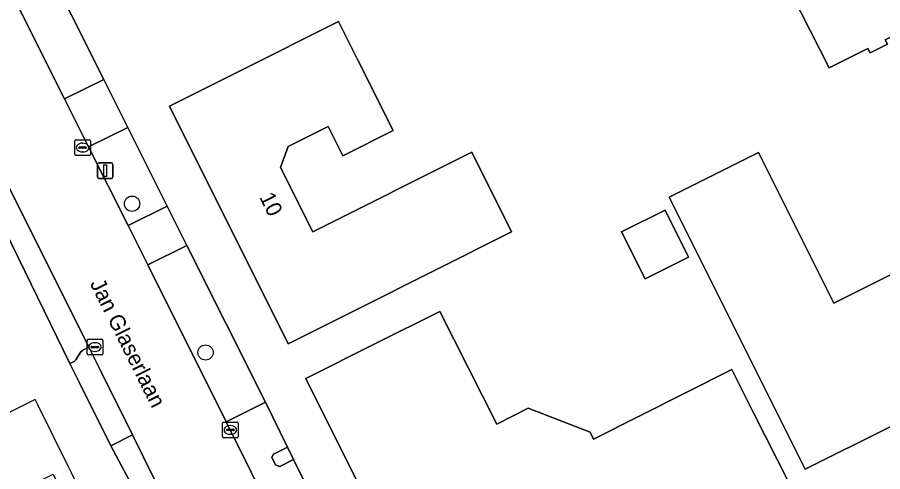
# Model space of a CAD drawing. Extents: x 157320 to 158835, y 386650 to 388491.
# Drawn here: x 158258.3 to 158313.7, y 387100 to 387129 of the extents above; entities that cross this region are included whole.
import ezdxf

# ---------------------------------------------------------------- set-up
doc = ezdxf.new("R2010")
doc.units = 0
for name, color, linetype in [('IMGEO_Berm_groen', 7, 'Continuous'), ('IMGEO_Boom', 7, 'Continuous'), ('IMGEO_Erf', 7, 'Continuous'), ('IMGEO_Groenvoorziening', 7, 'Continuous'), ('IMGEO_Kolk', 7, 'Continuous'), ('IMGEO_Lichtmast', 7, 'Continuous'), ('IMGEO_Openbare_ruimte_label', 7, 'Continuous'), ('IMGEO_Pand', 7, 'Continuous'), ('IMGEO_Pand_nummerreeks', 7, 'Continuous'), ('IMGEO_Pand_overbouw', 7, 'Continuous'), ('IMGEO_Rijbaan_lokaal_gesloten', 7, 'Continuous'), ('IMGEO_Voetpad_open', 7, 'Continuous')]:
    doc.layers.add(name, color=color, linetype=linetype)

msp = doc.modelspace()

# ---------------------------------------------------------------- linework, layer by layer
at = {"layer": 'IMGEO_Berm_groen'}
for points in [[(158257.641, 387137.423), (158255.123, 387136.185), (158261.327, 387123.809), (158263.838, 387125.057)], [(158265.379, 387121.983), (158262.869, 387120.734), (158265.393, 387115.701), (158267.908, 387116.936)], [(158269.167, 387114.426), (158266.655, 387113.185), (158271.685, 387103.152), (158274.193, 387104.401)]]:
    msp.add_lwpolyline(points, close=True, dxfattribs=at)
at = {"layer": 'IMGEO_Boom'}
for centre in [(158265.653, 387117.1), (158270.36, 387107.579)]:
    msp.add_circle(centre, 0.489, dxfattribs=at)
at = {"layer": 'IMGEO_Erf'}
for points in [[(158306.924, 387144.004), (158311.394, 387146.242), (158313.534, 387141.936), (158312.19, 387141.249), (158317.997, 387129.638), (158313.881, 387127.586), (158314.02, 387127.309), (158312.903, 387126.748), (158312.763, 387127.028), (158310.292, 387125.796), (158306.057, 387134.111), (158297.296, 387129.649), (158293.479, 387137.273)], [(158280.089, 387126.321), (158282.361, 387121.783), (158279.142, 387120.171), (158278.202, 387122.049), (158275.645, 387120.769), (158275.16, 387119.421), (158277.225, 387115.299), (158287.404, 387120.396), (158289.955, 387115.301), (158280.127, 387110.381), (158275.655, 387108.142), (158268.057, 387123.34), (158272.528, 387125.579), (158278.871, 387128.754)], [(158299.781, 387116.69), (158301.287, 387113.681), (158298.501, 387112.287), (158296.995, 387115.297)], [(158304.047, 387106.495), (158305.451, 387103.724), (158307.711, 387099.264), (158298.659, 387094.763), (158298.397, 387095.268), (158296.081, 387094.106), (158296.337, 387093.595), (158289.603, 387090.196), (158283.59, 387092.23), (158281.648, 387096.13), (158282.178, 387096.394), (158281.004, 387098.747), (158280.482, 387098.48), (158276.774, 387105.916), (158281.246, 387108.155), (158285.35, 387110.209), (158289.017, 387102.999), (158291.005, 387104.01), (158294.973, 387102.492), (158295.198, 387102.044)]]:
    msp.add_lwpolyline(points, close=True, dxfattribs=at)
for points in [[(158257.641, 387137.423), (158263.838, 387125.057), (158265.379, 387121.983), (158267.908, 387116.936), (158269.167, 387114.426), (158274.193, 387104.401), (158275.611, 387101.525), (158275.999, 387100.737), (158278.934, 387094.782), (158282.913, 387086.858), (158286.88, 387085.53), (158297.658, 387090.733), (158300.107, 387091.989), (158309.055, 387096.391), (158310.322, 387097.031), (158315.735, 387099.786), (158331.485, 387107.804)], [(158314.183, 387102.826), (158308.739, 387100.122), (158306.502, 387104.594), (158300.036, 387117.518), (158305.762, 387120.38), (158310.584, 387110.74), (158318.804, 387114.851)], [(158281.221, 387067.743), (158279.839, 387070.491), (158276.533, 387077.064), (158275.603, 387078.914), (158273.051, 387083.988), (158272.901, 387084.287), (158271.445, 387087.201), (158266.716, 387096.998), (158265.806, 387098.781), (158264.289, 387101.61), (158262.265, 387105.678), (158261.678, 387106.873), (158255.854, 387118.733)]]:
    msp.add_lwpolyline(points, dxfattribs=at)
at = {"layer": 'IMGEO_Groenvoorziening'}
for points in [[(158257.126, 387119.417), (158255.854, 387118.733), (158261.678, 387106.873), (158261.945, 387107.006), (158262.056, 387107.101), (158262.371, 387107.632), (158262.494, 387107.726), (158262.887, 387107.923)], [(158267.093, 387099.462), (158265.681, 387102.305), (158264.289, 387101.61), (158265.806, 387098.781)], [(158275.611, 387101.525), (158274.706, 387101.076), (158274.606, 387100.872), (158274.842, 387100.397), (158275.109, 387100.295), (158275.999, 387100.737)]]:
    msp.add_lwpolyline(points, close=True, dxfattribs=at)
at = {"layer": 'IMGEO_Kolk'}
for p, q in [((158261.984, 387120.266), (158261.984, 387121.118)), ((158262.059, 387121.192), (158262.911, 387121.192)), ((158262.472, 387120.972), (158262.497, 387120.972)), ((158262.985, 387121.118), (158262.985, 387120.266)), ((158262.243, 387120.686), (158262.243, 387120.698)), ((158262.681, 387120.649), (158262.283, 387120.649)), ((158262.286, 387120.735), (158262.684, 387120.735)), ((158262.495, 387120.412), (158262.47, 387120.412)), ((158262.727, 387120.698), (158262.727, 387120.686)), ((158262.911, 387120.192), (158262.059, 387120.192)), ((158262.772, 387107.502), (158262.772, 387108.354)), ((158262.847, 387108.428), (158263.699, 387108.428)), ((158263.26, 387108.208), (158263.285, 387108.208)), ((158263.773, 387108.354), (158263.773, 387107.502)), ((158263.031, 387107.922), (158263.031, 387107.934)), ((158263.469, 387107.885), (158263.071, 387107.885)), ((158263.074, 387107.971), (158263.472, 387107.971)), ((158263.283, 387107.648), (158263.258, 387107.648)), ((158263.515, 387107.934), (158263.515, 387107.922)), ((158263.699, 387107.428), (158262.847, 387107.428)), ((158271.445, 387102.198), (158271.445, 387103.05)), ((158271.52, 387103.124), (158272.372, 387103.124)), ((158272.446, 387103.05), (158272.446, 387102.198)), ((158271.704, 387102.618), (158271.704, 387102.63)), ((158272.142, 387102.581), (158271.744, 387102.581)), ((158271.747, 387102.667), (158272.145, 387102.667)), ((158271.933, 387102.904), (158271.958, 387102.904)), ((158272.188, 387102.63), (158272.188, 387102.618)), ((158272.372, 387102.124), (158271.52, 387102.124)), ((158271.956, 387102.344), (158271.931, 387102.344))]:
    msp.add_line(p, q, dxfattribs=at)
for points in [[(158261.984, 387120.266), (158261.984, 387121.118)], [(158262.059, 387121.192), (158262.911, 387121.192)], [(158262.985, 387121.118), (158262.985, 387120.266)], [(158262.911, 387120.192), (158262.059, 387120.192)], [(158262.772, 387107.502), (158262.772, 387108.354)], [(158262.847, 387108.428), (158263.699, 387108.428)], [(158263.773, 387108.354), (158263.773, 387107.502)], [(158263.699, 387107.428), (158262.847, 387107.428)], [(158271.445, 387102.198), (158271.445, 387103.05)], [(158271.52, 387103.124), (158272.372, 387103.124)], [(158272.446, 387103.05), (158272.446, 387102.198)], [(158272.372, 387102.124), (158271.52, 387102.124)]]:
    msp.add_lwpolyline(points, dxfattribs=at)
for centre, radius, start, end in [((158262.061, 387121.116), 0.0765, 91.552, 178.448), ((158262.061, 387121.116), 0.0765, 91.552, 178.448), ((158262.909, 387121.116), 0.0765, 1.552, 88.448), ((158262.909, 387121.116), 0.0765, 1.552, 88.448), ((158262.061, 387120.268), 0.0765, 181.552, 268.448), ((158262.061, 387120.268), 0.0765, 181.552, 268.448), ((158262.283, 387120.695), 0.0403, 85.8775, 175.7526), ((158262.28, 387120.685), 0.0366, 178.938, 274.7102), ((158262.684, 387120.692), 0.043, 264.8664, 352.4533), ((158262.688, 387120.697), 0.0386, 1.7309, 96.639), ((158262.909, 387120.268), 0.0765, 271.552, 358.448), ((158262.909, 387120.268), 0.0765, 271.552, 358.448), ((158262.849, 387108.352), 0.0765, 91.552, 178.448), ((158262.849, 387108.352), 0.0765, 91.552, 178.448), ((158263.697, 387108.352), 0.0765, 1.552, 88.448), ((158263.697, 387108.352), 0.0765, 1.552, 88.448), ((158262.849, 387107.504), 0.0765, 181.552, 268.448), ((158262.849, 387107.504), 0.0765, 181.552, 268.448), ((158263.071, 387107.931), 0.0403, 85.8775, 175.7526), ((158263.068, 387107.921), 0.0366, 178.938, 274.7102), ((158263.472, 387107.928), 0.043, 264.8664, 352.4533), ((158263.476, 387107.933), 0.0386, 1.7309, 96.639), ((158263.697, 387107.504), 0.0765, 271.552, 358.448), ((158263.697, 387107.504), 0.0765, 271.552, 358.448), ((158271.522, 387103.048), 0.0765, 91.552, 178.448), ((158271.522, 387103.048), 0.0765, 91.552, 178.448), ((158272.37, 387103.048), 0.0765, 1.552, 88.448), ((158272.37, 387103.048), 0.0765, 1.552, 88.448), ((158271.744, 387102.627), 0.0403, 85.8775, 175.7526), ((158271.741, 387102.617), 0.0366, 178.938, 274.7102), ((158272.145, 387102.624), 0.043, 264.8664, 352.4533), ((158272.149, 387102.629), 0.0386, 1.7309, 96.639), ((158271.522, 387102.2), 0.0765, 181.552, 268.448), ((158271.522, 387102.2), 0.0765, 181.552, 268.448), ((158272.37, 387102.2), 0.0765, 271.552, 358.448), ((158272.37, 387102.2), 0.0765, 271.552, 358.448)]:
    msp.add_arc(centre, radius, start, end, dxfattribs=at)
for centre, major_axis, ratio, start_param, end_param in [((158262.471, 387120.692), (-0.387, 0.002), 0.722429, 4.712389, 7.853982), ((158262.496, 387120.692), (-0.39, 0.002), 0.717154, 1.570796, 4.712389), ((158263.259, 387107.928), (-0.387, 0.002), 0.722429, 4.712389, 7.853982), ((158263.284, 387107.928), (-0.39, 0.002), 0.717154, 1.570796, 4.712389), ((158271.932, 387102.624), (-0.387, 0.002), 0.722429, 4.712389, 7.853982), ((158271.957, 387102.624), (-0.39, 0.002), 0.717154, 1.570796, 4.712389)]:
    msp.add_ellipse(centre, major_axis=major_axis, ratio=ratio, start_param=start_param, end_param=end_param, dxfattribs=at)
at = {"layer": 'IMGEO_Lichtmast'}
for p, q in [((158263.536, 387119.715), (158264.326, 387119.715)), ((158264.326, 387119.715), (158263.536, 387119.715)), ((158263.436, 387118.815), (158263.436, 387119.615)), ((158263.436, 387119.615), (158263.436, 387118.815)), ((158264.426, 387119.615), (158264.426, 387118.815)), ((158264.426, 387118.815), (158264.426, 387119.615)), ((158264.326, 387118.715), (158263.536, 387118.715)), ((158263.536, 387118.715), (158264.326, 387118.715))]:
    msp.add_line(p, q, dxfattribs=at)
msp.add_lwpolyline([(158263.856, 387119.59), (158264.006, 387119.59), (158264.006, 387118.84), (158263.856, 387118.84), (158263.856, 387119.59)], dxfattribs=at)
for centre, start, end in [((158263.536, 387119.615), 90, 180), ((158263.536, 387119.615), 90, 180), ((158264.326, 387119.615), 0, 90), ((158264.326, 387119.615), 360, 90), ((158263.536, 387118.815), 180, 270), ((158263.536, 387118.815), 180, 270), ((158264.326, 387118.815), 270, 0), ((158264.326, 387118.815), 270, 0)]:
    msp.add_arc(centre, 0.1, start, end, dxfattribs=at)
at = {"layer": 'IMGEO_Pand'}
for points in [[(158312.903, 387126.748), (158314.02, 387127.309), (158313.881, 387127.586), (158317.997, 387129.638), (158312.19, 387141.249), (158313.534, 387141.936), (158311.394, 387146.242), (158306.924, 387144.004), (158293.479, 387137.273), (158297.296, 387129.649), (158306.057, 387134.111), (158310.292, 387125.796), (158312.763, 387127.028)], [(158280.089, 387126.321), (158278.871, 387128.754), (158272.528, 387125.579), (158268.057, 387123.34), (158275.655, 387108.142), (158280.127, 387110.381), (158289.955, 387115.301), (158287.404, 387120.396), (158277.225, 387115.299), (158275.16, 387119.421), (158275.645, 387120.769), (158278.202, 387122.049), (158279.142, 387120.171), (158282.361, 387121.783)], [(158296.995, 387115.297), (158298.501, 387112.287), (158301.287, 387113.681), (158299.781, 387116.69)], [(158305.451, 387103.724), (158304.047, 387106.495), (158295.198, 387102.044), (158294.973, 387102.492), (158291.005, 387104.01), (158289.017, 387102.999), (158285.35, 387110.209), (158281.246, 387108.155), (158276.774, 387105.916), (158280.482, 387098.48), (158281.004, 387098.747), (158282.178, 387096.394), (158281.648, 387096.13), (158283.59, 387092.23), (158289.603, 387090.196), (158296.337, 387093.595), (158296.081, 387094.106), (158298.397, 387095.268), (158298.659, 387094.763), (158307.711, 387099.264)]]:
    msp.add_lwpolyline(points, close=True, dxfattribs=at)
msp.add_lwpolyline([(158318.804, 387114.851), (158310.584, 387110.74), (158305.762, 387120.38), (158300.036, 387117.518), (158306.502, 387104.594), (158308.739, 387100.122), (158314.183, 387102.826)], dxfattribs=at)
at = {"layer": 'IMGEO_Pand_overbouw'}
msp.add_lwpolyline([(158254.72, 387102.186), (158256.858, 387097.915), (158260.595, 387099.785), (158262.95, 387095.081), (158263.642, 387095.418), (158263.933, 387095.559), (158263.727, 387095.975), (158261.78, 387099.887), (158261.588, 387100.272), (158259.637, 387104.194), (158259.445, 387104.578), (158258.473, 387104.086)], close=True, dxfattribs=at)
at = {"layer": 'IMGEO_Rijbaan_lokaal_gesloten'}
for points in [[(158298.852, 387048.875), (158287.828, 387070.85), (158287.758, 387070.854), (158279.878, 387086.711), (158276.466, 387093.53), (158271.685, 387103.152), (158266.655, 387113.185), (158265.393, 387115.701), (158262.869, 387120.734), (158261.327, 387123.809), (158255.123, 387136.185)], [(158257.126, 387119.417), (158262.887, 387107.923), (158263.66, 387106.381), (158265.681, 387102.305), (158267.093, 387099.462), (158268.003, 387097.678), (158272.862, 387087.946), (158274.496, 387084.698), (158277.038, 387079.619), (158277.959, 387077.778), (158281.252, 387071.197), (158282.628, 387068.447), (158285.21, 387063.184), (158292.397, 387048.86)]]:
    msp.add_lwpolyline(points, dxfattribs=at)
at = {"layer": 'IMGEO_Voetpad_open'}
for points in [[(158265.379, 387121.983), (158263.838, 387125.057), (158261.327, 387123.809), (158262.869, 387120.734)], [(158267.908, 387116.936), (158265.393, 387115.701), (158266.655, 387113.185), (158269.167, 387114.426)], [(158263.66, 387106.381), (158262.887, 387107.923), (158262.494, 387107.726), (158262.371, 387107.632), (158262.056, 387107.101), (158261.945, 387107.006), (158261.678, 387106.873), (158262.265, 387105.678), (158264.289, 387101.61), (158265.681, 387102.305)], [(158275.999, 387100.737), (158275.109, 387100.295), (158274.842, 387100.397), (158274.606, 387100.872), (158274.706, 387101.076), (158275.611, 387101.525), (158274.193, 387104.401), (158271.685, 387103.152), (158276.466, 387093.53), (158278.934, 387094.782)]]:
    msp.add_lwpolyline(points, close=True, dxfattribs=at)

# ---------------------------------------------------------------- texts
at = {"layer": 'IMGEO_Openbare_ruimte_label'}
msp.add_text('Jan Glaserlaan', height=1, rotation=296.5651, dxfattribs=at).set_placement((158262.932, 387111.995))
at = {"layer": 'IMGEO_Pand_nummerreeks'}
msp.add_text('10', height=1, rotation=296.5621, dxfattribs=at).set_placement((158273.783, 387117.523))

doc.saveas('drawing.dxf')
